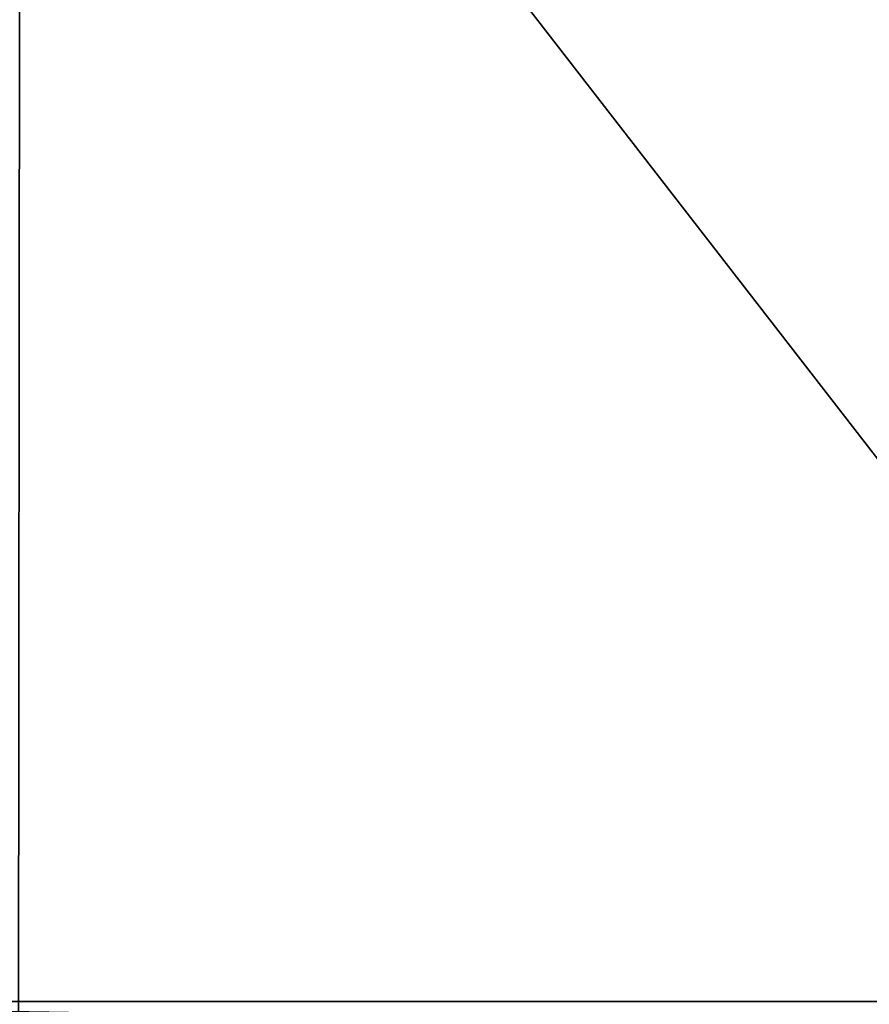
# Model space of a CAD drawing. Header units: millimetres. Extents: x -275 to 275, y -678 to 20.
# Tile 400 of 544: x -4.089 to -3.233, y -41.713 to -40.72. Entities that reach past the tile are written whole.
import ezdxf

# ---------------------------------------------------------------- set-up
doc = ezdxf.new("R2010")
doc.units = ezdxf.units.MM
doc.header["$LTSCALE"] = 65.185185
for name, color, linetype in [('362', 7, 'CONTINUOUS'), ('371', 7, 'CONTINUOUS'), ('446', 7, 'CONTINUOUS'), ('448', 7, 'CONTINUOUS'), ('450', 7, 'CONTINUOUS')]:
    doc.layers.add(name, color=color, linetype=linetype)

msp = doc.modelspace()

# ---------------------------------------------------------------- linework, layer by layer
at = {"layer": '362', "linetype": 'CONTINUOUS'}
for points in [[(-2, -74.7, 19.85), (-2, 0, 19.85), (-4.05721, -6.35388, 19.03355), (-2, -74.7, 19.85)], [(-4.05721, -6.35388, 19.03355), (-4.96325, -10.88984, 17.31815), (-4.12132, -74.7, 18.97132), (-4.05721, -6.35388, 19.03355)], [(-2, -74.7, 19.85), (-4.05721, -6.35388, 19.03355), (-4.12132, -74.7, 18.97132), (-2, -74.7, 19.85)]]:
    msp.add_3dface(points, dxfattribs=at)
at = {"layer": '371', "linetype": 'CONTINUOUS'}
for points in [[(-4.70015, -41.71041, -13.3424), (-2.80011, -41.71041, -13.3424), (-2.80004, -41.74209, -13.33556), (-4.70015, -41.71041, -13.3424)], [(-4.70004, -41.74209, -13.33555), (-4.70015, -41.71041, -13.3424), (-2.80004, -41.74209, -13.33556), (-4.70004, -41.74209, -13.33555)]]:
    msp.add_3dface(points, dxfattribs=at)
at = {"layer": '446', "linetype": 'CONTINUOUS'}
for points in [[(-2.80011, -41.71041, -13.3424), (-5.00911, -38.86025, -13.94431), (-3.15472, -38.44621, -13.94557), (-2.80011, -41.71041, -13.3424)], [(-2.80011, -41.71041, -13.3424), (-4.70015, -41.71041, -13.3424), (-5.00911, -38.86025, -13.94431), (-2.80011, -41.71041, -13.3424)]]:
    msp.add_3dface(points, dxfattribs=at)
at = {"layer": '448', "linetype": 'CONTINUOUS'}
for points in [[(-3.95223, -35.15983, -14.22523), (-2.58788, -41.69234, -13.25629), (-4.01981, -35.23066, -14.43766), (-3.95223, -35.15983, -14.22523)], [(-2.58788, -41.69234, -13.25629), (-3.95223, -35.15983, -14.22523), (-2.8745, -38.32377, -13.65124), (-2.58788, -41.69234, -13.25629)], [(-2.58788, -41.69234, -13.25629), (-2.80011, -41.71041, -13.3424), (-4.01981, -35.23066, -14.43766), (-2.58788, -41.69234, -13.25629)], [(-2.80011, -41.71041, -13.3424), (-3.15472, -38.44621, -13.94557), (-4.01981, -35.23066, -14.43766), (-2.80011, -41.71041, -13.3424)]]:
    msp.add_3dface(points, dxfattribs=at)
at = {"layer": '450', "linetype": 'CONTINUOUS'}
for points in [[(-2.35355, -41.71041, -6.29645), (-2.5, -41.71041, -6.65), (-3.7017, -35.41387, -6.32121), (-2.35355, -41.71041, -6.29645)], [(-2.5, -41.71041, -6.65), (-2.84474, -38.45956, -6.65), (-3.7017, -35.41387, -6.32121), (-2.5, -41.71041, -6.65)], [(-3.21222, -35.60126, -6.15), (-2.35355, -41.71041, -6.29645), (-3.7017, -35.41387, -6.32121), (-3.21222, -35.60126, -6.15)]]:
    msp.add_3dface(points, dxfattribs=at)

doc.saveas('drawing.dxf')
